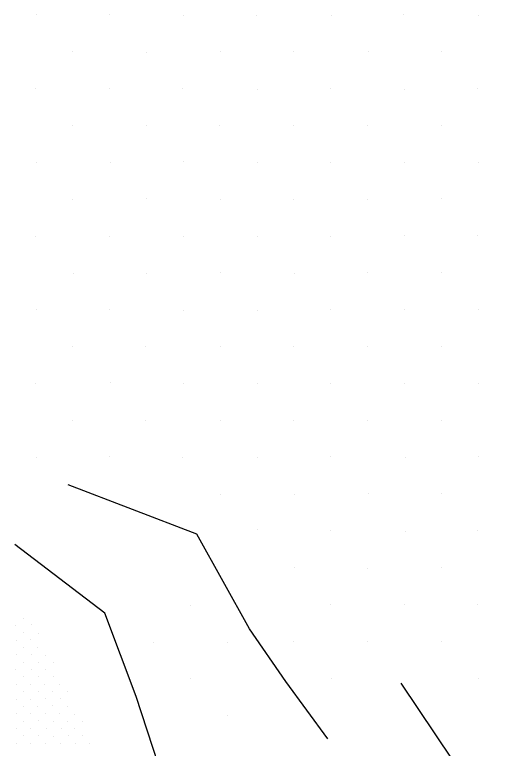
# Model space of a CAD drawing. Extents: x 1602514 to 1609837, y 863887 to 871157.
# Drawn here: x 1606534.9 to 1606674, y 865811.2 to 866022.3 of the extents above; entities that cross this region are included whole.
import ezdxf

# ---------------------------------------------------------------- set-up
doc = ezdxf.new("R2010")
doc.units = 0
doc.layers.add('Survey-Ridge Lines', color=7, linetype='Continuous')
doc.layers.add('Survey-Spot dirt', color=7, linetype='Continuous')

msp = doc.modelspace()

# ---------------------------------------------------------------- linework, layer by layer
at = {"layer": 'Survey-Ridge Lines'}
for points in [[(1606624.89, 865813.88), (1606612.84, 865830.38), (1606602.37, 865845.52), (1606587.26, 865872.82), (1606550.28, 865887.01)], [(1606624.89, 865813.88), (1606612.84, 865830.38), (1606602.37, 865845.52), (1606587.26, 865872.82), (1606550.28, 865887.01)], [(1606669.86, 865648.6), (1606628.19, 865714.45), (1606614.52, 865740.34), (1606587.34, 865772.38), (1606569.81, 865826.07), (1606560.78, 865850.07), (1606534.86, 865869.81)], [(1606669.86, 865648.6), (1606628.19, 865714.45), (1606614.52, 865740.34), (1606587.34, 865772.38), (1606569.81, 865826.07), (1606560.78, 865850.07), (1606534.86, 865869.81)], [(1606709.32, 865733.12), (1606694.27, 865768.72), (1606665.8, 865800.41), (1606646.05, 865829.86)], [(1606709.32, 865733.12), (1606694.27, 865768.72), (1606665.8, 865800.41), (1606646.05, 865829.86)]]:
    msp.add_lwpolyline(points, dxfattribs=at)
at = {"layer": 'Survey-Spot dirt'}
for p, q in [((1606541.04, 866022.21), (1606541.04, 866022.21)), ((1606541.04, 866022.21), (1606541.04, 866022.21)), ((1606562.01, 866022.27), (1606562.01, 866022.27)), ((1606562.01, 866022.27), (1606562.01, 866022.27)), ((1606583.35, 866022.14), (1606583.35, 866022.14)), ((1606583.35, 866022.14), (1606583.35, 866022.14)), ((1606604.43, 866022.07), (1606604.43, 866022.07)), ((1606604.43, 866022.07), (1606604.43, 866022.07)), ((1606625.86, 866022.1), (1606625.86, 866022.1)), ((1606625.86, 866022.1), (1606625.86, 866022.1)), ((1606646.82, 866022.23), (1606646.82, 866022.23)), ((1606646.82, 866022.23), (1606646.82, 866022.23)), ((1606668.13, 866022.07), (1606668.13, 866022.07)), ((1606668.13, 866022.07), (1606668.13, 866022.07)), ((1606551.42, 866011.67), (1606551.42, 866011.67)), ((1606551.42, 866011.67), (1606551.42, 866011.67)), ((1606572.86, 866011.46), (1606572.86, 866011.46)), ((1606572.86, 866011.46), (1606572.86, 866011.46)), ((1606594.05, 866011.61), (1606594.05, 866011.61)), ((1606594.05, 866011.61), (1606594.05, 866011.61)), ((1606615.12, 866011.61), (1606615.12, 866011.61)), ((1606615.12, 866011.61), (1606615.12, 866011.61)), ((1606636.5, 866011.59), (1606636.5, 866011.59)), ((1606636.5, 866011.59), (1606636.5, 866011.59)), ((1606657.61, 866011.56), (1606657.61, 866011.56)), ((1606657.61, 866011.56), (1606657.61, 866011.56)), ((1606540.94, 866001.07), (1606540.94, 866001.07)), ((1606540.94, 866001.07), (1606540.94, 866001.07)), ((1606562.13, 866000.97), (1606562.13, 866000.97)), ((1606562.13, 866000.97), (1606562.13, 866000.97)), ((1606583.26, 866001.11), (1606583.26, 866001.11)), ((1606583.26, 866001.11), (1606583.26, 866001.11)), ((1606604.66, 866000.83), (1606604.66, 866000.83)), ((1606604.66, 866000.83), (1606604.66, 866000.83)), ((1606625.83, 866001.01), (1606625.83, 866001.01)), ((1606625.83, 866001.01), (1606625.83, 866001.01)), ((1606647.05, 866000.82), (1606647.05, 866000.82)), ((1606647.05, 866000.82), (1606647.05, 866000.82)), ((1606668.09, 866001), (1606668.09, 866001)), ((1606668.09, 866001), (1606668.09, 866001)), ((1606551.57, 865990.33), (1606551.57, 865990.33)), ((1606551.57, 865990.33), (1606551.57, 865990.33)), ((1606572.81, 865990.41), (1606572.81, 865990.41)), ((1606572.81, 865990.41), (1606572.81, 865990.41)), ((1606593.86, 865990.45), (1606593.86, 865990.45)), ((1606593.86, 865990.45), (1606593.86, 865990.45)), ((1606615.03, 865990.44), (1606615.03, 865990.44)), ((1606615.03, 865990.44), (1606615.03, 865990.44)), ((1606636.39, 865990.27), (1606636.39, 865990.27)), ((1606636.39, 865990.27), (1606636.39, 865990.27)), ((1606657.66, 865990.31), (1606657.66, 865990.31)), ((1606657.66, 865990.31), (1606657.66, 865990.31)), ((1606541.01, 865979.6), (1606541.01, 865979.6)), ((1606541.01, 865979.6), (1606541.01, 865979.6)), ((1606562.31, 865979.78), (1606562.31, 865979.78)), ((1606562.31, 865979.78), (1606562.31, 865979.78)), ((1606583.34, 865979.89), (1606583.34, 865979.89)), ((1606583.34, 865979.89), (1606583.34, 865979.89)), ((1606604.64, 865979.68), (1606604.64, 865979.68)), ((1606604.64, 865979.68), (1606604.64, 865979.68)), ((1606625.71, 865979.86), (1606625.71, 865979.86)), ((1606625.71, 865979.86), (1606625.71, 865979.86)), ((1606646.98, 865979.78), (1606646.98, 865979.78)), ((1606646.98, 865979.78), (1606646.98, 865979.78)), ((1606668.21, 865979.78), (1606668.21, 865979.78)), ((1606668.21, 865979.78), (1606668.21, 865979.78)), ((1606551.57, 865969.19), (1606551.57, 865969.19)), ((1606551.57, 865969.19), (1606551.57, 865969.19)), ((1606572.71, 865969.34), (1606572.71, 865969.34)), ((1606572.71, 865969.34), (1606572.71, 865969.34)), ((1606594.12, 865969.14), (1606594.12, 865969.14)), ((1606594.12, 865969.14), (1606594.12, 865969.14)), ((1606615.13, 865969.17), (1606615.13, 865969.17)), ((1606615.13, 865969.17), (1606615.13, 865969.17)), ((1606636.39, 865969.18), (1606636.39, 865969.18)), ((1606636.39, 865969.18), (1606636.39, 865969.18)), ((1606657.62, 865969.27), (1606657.62, 865969.27)), ((1606657.62, 865969.27), (1606657.62, 865969.27)), ((1606540.95, 865958.5), (1606540.95, 865958.5)), ((1606540.95, 865958.5), (1606540.95, 865958.5)), ((1606583.42, 865958.5), (1606583.42, 865958.5)), ((1606583.42, 865958.5), (1606583.42, 865958.5)), ((1606604.64, 865958.44), (1606604.64, 865958.44)), ((1606604.64, 865958.44), (1606604.64, 865958.44)), ((1606646.86, 865958.62), (1606646.86, 865958.62)), ((1606646.86, 865958.62), (1606646.86, 865958.62)), ((1606668.1, 865958.66), (1606668.1, 865958.66)), ((1606668.1, 865958.66), (1606668.1, 865958.66)), ((1606562.16, 865958.42), (1606562.16, 865958.42)), ((1606562.16, 865958.42), (1606562.16, 865958.42)), ((1606625.79, 865958.41), (1606625.79, 865958.41)), ((1606625.79, 865958.41), (1606625.79, 865958.41)), ((1606594.07, 865947.96), (1606594.07, 865947.96)), ((1606594.07, 865947.96), (1606594.07, 865947.96)), ((1606615.26, 865947.9), (1606615.26, 865947.9)), ((1606615.26, 865947.9), (1606615.26, 865947.9)), ((1606636.35, 865947.96), (1606636.35, 865947.96)), ((1606636.35, 865947.96), (1606636.35, 865947.96)), ((1606657.56, 865948.14), (1606657.56, 865948.14)), ((1606657.56, 865948.14), (1606657.56, 865948.14)), ((1606551.66, 865947.8), (1606551.66, 865947.8)), ((1606551.66, 865947.8), (1606551.66, 865947.8)), ((1606572.76, 865947.83), (1606572.76, 865947.83)), ((1606572.76, 865947.83), (1606572.76, 865947.83)), ((1606562.08, 865937.5), (1606562.08, 865937.5)), ((1606562.08, 865937.5), (1606562.08, 865937.5)), ((1606625.68, 865937.47), (1606625.68, 865937.47)), ((1606625.68, 865937.47), (1606625.68, 865937.47)), ((1606646.95, 865937.46), (1606646.95, 865937.46)), ((1606646.95, 865937.46), (1606646.95, 865937.46)), ((1606541.07, 865937.29), (1606541.07, 865937.29)), ((1606541.07, 865937.29), (1606541.07, 865937.29)), ((1606583.32, 865937.19), (1606583.32, 865937.19)), ((1606583.32, 865937.19), (1606583.32, 865937.19)), ((1606604.6, 865937.25), (1606604.6, 865937.25)), ((1606604.6, 865937.25), (1606604.6, 865937.25)), ((1606668.23, 865937.31), (1606668.23, 865937.31)), ((1606668.23, 865937.31), (1606668.23, 865937.31)), ((1606551.47, 865926.77), (1606551.47, 865926.77)), ((1606551.47, 865926.77), (1606551.47, 865926.77)), ((1606572.51, 865926.78), (1606572.51, 865926.78)), ((1606572.51, 865926.78), (1606572.51, 865926.78)), ((1606594.03, 865926.88), (1606594.03, 865926.88)), ((1606594.03, 865926.88), (1606594.03, 865926.88)), ((1606657.69, 865926.86), (1606657.69, 865926.86)), ((1606657.69, 865926.86), (1606657.69, 865926.86)), ((1606615.18, 865926.66), (1606615.18, 865926.66)), ((1606615.18, 865926.66), (1606615.18, 865926.66)), ((1606636.44, 865926.71), (1606636.44, 865926.71)), ((1606636.44, 865926.71), (1606636.44, 865926.71)), ((1606562.34, 865916.56), (1606562.34, 865916.56)), ((1606562.34, 865916.56), (1606562.34, 865916.56)), ((1606625.79, 865916.23), (1606625.79, 865916.23)), ((1606625.79, 865916.23), (1606625.79, 865916.23)), ((1606540.94, 865916.17), (1606540.94, 865916.17)), ((1606540.94, 865916.17), (1606540.94, 865916.17)), ((1606583.49, 865916.04), (1606583.49, 865916.04)), ((1606583.49, 865916.04), (1606583.49, 865916.04)), ((1606604.65, 865915.99), (1606604.65, 865915.99)), ((1606604.65, 865915.99), (1606604.65, 865915.99)), ((1606646.92, 865916.19), (1606646.92, 865916.19)), ((1606646.92, 865916.19), (1606646.92, 865916.19)), ((1606668.25, 865916.08), (1606668.25, 865916.08)), ((1606668.25, 865916.08), (1606668.25, 865916.08)), ((1606551.59, 865905.56), (1606551.59, 865905.56)), ((1606551.59, 865905.56), (1606551.59, 865905.56)), ((1606572.62, 865905.35), (1606572.62, 865905.35)), ((1606572.62, 865905.35), (1606572.62, 865905.35)), ((1606594.07, 865905.53), (1606594.07, 865905.53)), ((1606594.07, 865905.53), (1606594.07, 865905.53)), ((1606615.15, 865905.58), (1606615.15, 865905.58)), ((1606615.15, 865905.58), (1606615.15, 865905.58)), ((1606636.44, 865905.6), (1606636.44, 865905.6)), ((1606636.44, 865905.6), (1606636.44, 865905.6)), ((1606657.58, 865905.55), (1606657.58, 865905.55)), ((1606657.58, 865905.55), (1606657.58, 865905.55)), ((1606625.65, 865895.13), (1606625.65, 865895.13)), ((1606625.65, 865895.13), (1606625.65, 865895.13)), ((1606541.17, 865894.75), (1606541.17, 865894.75)), ((1606541.17, 865894.75), (1606541.17, 865894.75)), ((1606562.09, 865895.05), (1606562.09, 865895.05)), ((1606562.09, 865895.05), (1606562.09, 865895.05)), ((1606583.26, 865894.81), (1606583.26, 865894.81)), ((1606583.26, 865894.81), (1606583.26, 865894.81)), ((1606604.74, 865894.85), (1606604.74, 865894.85)), ((1606604.74, 865894.85), (1606604.74, 865894.85)), ((1606647.12, 865894.8), (1606647.12, 865894.8)), ((1606647.12, 865894.8), (1606647.12, 865894.8)), ((1606668.16, 865895.03), (1606668.16, 865895.03)), ((1606668.16, 865895.03), (1606668.16, 865895.03)), ((1606594.17, 865884.17), (1606594.17, 865884.17)), ((1606594.17, 865884.17), (1606594.17, 865884.17)), ((1606615.27, 865884.29), (1606615.27, 865884.29)), ((1606615.27, 865884.29), (1606615.27, 865884.29)), ((1606636.51, 865884.34), (1606636.51, 865884.34)), ((1606636.51, 865884.34), (1606636.51, 865884.34)), ((1606657.61, 865884.4), (1606657.61, 865884.4)), ((1606657.61, 865884.4), (1606657.61, 865884.4)), ((1606604.59, 865874.03), (1606604.59, 865874.03)), ((1606604.59, 865874.03), (1606604.59, 865874.03)), ((1606625.63, 865873.81), (1606625.63, 865873.81)), ((1606625.63, 865873.81), (1606625.63, 865873.81)), ((1606647.13, 865873.63), (1606647.13, 865873.63)), ((1606647.13, 865873.63), (1606647.13, 865873.63)), ((1606668.03, 865873.89), (1606668.03, 865873.89)), ((1606668.03, 865873.89), (1606668.03, 865873.89)), ((1606615.23, 865863.06), (1606615.23, 865863.06)), ((1606615.23, 865863.06), (1606615.23, 865863.06)), ((1606636.28, 865863), (1606636.28, 865863)), ((1606636.28, 865863), (1606636.28, 865863)), ((1606657.56, 865863.13), (1606657.56, 865863.13)), ((1606657.56, 865863.13), (1606657.56, 865863.13)), ((1606585.31, 865852.33), (1606585.31, 865852.33)), ((1606585.31, 865852.33), (1606585.31, 865852.33)), ((1606625.7, 865852.58), (1606625.7, 865852.58)), ((1606625.7, 865852.58), (1606625.7, 865852.58)), ((1606647.1, 865852.51), (1606647.1, 865852.51)), ((1606647.1, 865852.51), (1606647.1, 865852.51)), ((1606668.1, 865852.62), (1606668.1, 865852.62)), ((1606668.1, 865852.62), (1606668.1, 865852.62)), ((1606537.32, 865848.63), (1606537.32, 865848.63)), ((1606537.32, 865848.63), (1606537.32, 865848.63)), ((1606539.63, 865846.67), (1606539.63, 865846.67)), ((1606539.63, 865846.67), (1606539.63, 865846.67)), ((1606535.04, 865846.5), (1606535.04, 865846.5)), ((1606535.04, 865846.5), (1606535.04, 865846.5)), ((1606537.29, 865844.53), (1606537.29, 865844.53)), ((1606537.29, 865844.53), (1606537.29, 865844.53)), ((1606539.4, 865842.39), (1606539.4, 865842.39)), ((1606539.4, 865842.39), (1606539.4, 865842.39)), ((1606541.63, 865844.33), (1606541.63, 865844.33)), ((1606541.63, 865844.33), (1606541.63, 865844.33)), ((1606535.29, 865842.21), (1606535.29, 865842.21)), ((1606535.29, 865842.21), (1606535.29, 865842.21)), ((1606537.36, 865840.3), (1606537.36, 865840.3)), ((1606537.36, 865840.3), (1606537.36, 865840.3)), ((1606574.64, 865841.67), (1606574.64, 865841.67)), ((1606574.64, 865841.67), (1606574.64, 865841.67)), ((1606596.11, 865841.72), (1606596.11, 865841.72)), ((1606596.11, 865841.72), (1606596.11, 865841.72)), ((1606615.04, 865841.93), (1606615.04, 865841.93)), ((1606615.04, 865841.93), (1606615.04, 865841.93)), ((1606636.45, 865842.03), (1606636.45, 865842.03)), ((1606636.45, 865842.03), (1606636.45, 865842.03)), ((1606657.58, 865841.89), (1606657.58, 865841.89)), ((1606657.58, 865841.89), (1606657.58, 865841.89)), ((1606539.59, 865838.17), (1606539.59, 865838.17)), ((1606539.59, 865838.17), (1606539.59, 865838.17)), ((1606541.45, 865840.11), (1606541.45, 865840.11)), ((1606541.45, 865840.11), (1606541.45, 865840.11)), ((1606535.33, 865838.07), (1606535.33, 865838.07)), ((1606535.33, 865838.07), (1606535.33, 865838.07)), ((1606543.74, 865837.99), (1606543.74, 865837.99)), ((1606543.74, 865837.99), (1606543.74, 865837.99)), ((1606535.16, 865833.92), (1606535.16, 865833.92)), ((1606535.16, 865833.92), (1606535.16, 865833.92)), ((1606537.4, 865835.88), (1606537.4, 865835.88)), ((1606537.4, 865835.88), (1606537.4, 865835.88)), ((1606541.73, 865835.92), (1606541.73, 865835.92)), ((1606541.73, 865835.92), (1606541.73, 865835.92)), ((1606545.91, 865835.94), (1606545.91, 865835.94)), ((1606545.91, 865835.94), (1606545.91, 865835.94)), ((1606539.58, 865833.71), (1606539.58, 865833.71)), ((1606539.58, 865833.71), (1606539.58, 865833.71)), ((1606543.68, 865833.83), (1606543.68, 865833.83)), ((1606543.68, 865833.83), (1606543.68, 865833.83)), ((1606537.31, 865831.75), (1606537.31, 865831.75)), ((1606537.31, 865831.75), (1606537.31, 865831.75)), ((1606541.58, 865831.71), (1606541.58, 865831.71)), ((1606541.58, 865831.71), (1606541.58, 865831.71)), ((1606545.93, 865831.75), (1606545.93, 865831.75)), ((1606545.93, 865831.75), (1606545.93, 865831.75)), ((1606585.4, 865831.19), (1606585.4, 865831.19)), ((1606585.4, 865831.19), (1606585.4, 865831.19)), ((1606625.87, 865831.33), (1606625.87, 865831.33)), ((1606625.87, 865831.33), (1606625.87, 865831.33)), ((1606668.21, 865831.11), (1606668.21, 865831.11)), ((1606668.21, 865831.11), (1606668.21, 865831.11)), ((1606535.25, 865829.53), (1606535.25, 865829.53)), ((1606535.25, 865829.53), (1606535.25, 865829.53)), ((1606539.49, 865829.61), (1606539.49, 865829.61)), ((1606539.49, 865829.61), (1606539.49, 865829.61)), ((1606541.61, 865827.56), (1606541.61, 865827.56)), ((1606541.61, 865827.56), (1606541.61, 865827.56)), ((1606543.56, 865829.53), (1606543.56, 865829.53)), ((1606543.56, 865829.53), (1606543.56, 865829.53)), ((1606547.87, 865829.63), (1606547.87, 865829.63)), ((1606547.87, 865829.63), (1606547.87, 865829.63)), ((1606537.51, 865827.45), (1606537.51, 865827.45)), ((1606537.51, 865827.45), (1606537.51, 865827.45)), ((1606545.82, 865827.37), (1606545.82, 865827.37)), ((1606545.82, 865827.37), (1606545.82, 865827.37)), ((1606550.09, 865827.48), (1606550.09, 865827.48)), ((1606550.09, 865827.48), (1606550.09, 865827.48)), ((1606535.39, 865825.28), (1606535.39, 865825.28)), ((1606535.39, 865825.28), (1606535.39, 865825.28)), ((1606539.45, 865825.25), (1606539.45, 865825.25)), ((1606539.45, 865825.25), (1606539.45, 865825.25)), ((1606543.75, 865825.35), (1606543.75, 865825.35)), ((1606543.75, 865825.35), (1606543.75, 865825.35)), ((1606545.73, 865823.49), (1606545.73, 865823.49)), ((1606545.73, 865823.49), (1606545.73, 865823.49)), ((1606547.94, 865825.37), (1606547.94, 865825.37)), ((1606547.94, 865825.37), (1606547.94, 865825.37)), ((1606537.28, 865823.17), (1606537.28, 865823.17)), ((1606537.28, 865823.17), (1606537.28, 865823.17)), ((1606541.55, 865823.18), (1606541.55, 865823.18)), ((1606541.55, 865823.18), (1606541.55, 865823.18)), ((1606543.65, 865821.26), (1606543.65, 865821.26)), ((1606543.65, 865821.26), (1606543.65, 865821.26)), ((1606550.09, 865823.28), (1606550.09, 865823.28)), ((1606550.09, 865823.28), (1606550.09, 865823.28)), ((1606535.29, 865821.1), (1606535.29, 865821.1)), ((1606535.29, 865821.1), (1606535.29, 865821.1)), ((1606539.51, 865821.18), (1606539.51, 865821.18)), ((1606539.51, 865821.18), (1606539.51, 865821.18)), ((1606547.88, 865821.09), (1606547.88, 865821.09)), ((1606547.88, 865821.09), (1606547.88, 865821.09)), ((1606552.18, 865821.01), (1606552.18, 865821.01)), ((1606552.18, 865821.01), (1606552.18, 865821.01)), ((1606595.98, 865820.47), (1606595.98, 865820.47)), ((1606595.98, 865820.47), (1606595.98, 865820.47)), ((1606537.35, 865818.92), (1606537.35, 865818.92)), ((1606537.35, 865818.92), (1606537.35, 865818.92)), ((1606541.59, 865819.08), (1606541.59, 865819.08)), ((1606541.59, 865819.08), (1606541.59, 865819.08)), ((1606545.92, 865818.94), (1606545.92, 865818.94)), ((1606545.92, 865818.94), (1606545.92, 865818.94)), ((1606550.11, 865818.86), (1606550.11, 865818.86)), ((1606550.11, 865818.86), (1606550.11, 865818.86)), ((1606554.28, 865818.94), (1606554.28, 865818.94)), ((1606554.28, 865818.94), (1606554.28, 865818.94)), ((1606535.31, 865816.76), (1606535.31, 865816.76)), ((1606535.31, 865816.76), (1606535.31, 865816.76)), ((1606539.31, 865816.92), (1606539.31, 865816.92)), ((1606539.31, 865816.92), (1606539.31, 865816.92)), ((1606543.99, 865816.86), (1606543.99, 865816.86)), ((1606543.99, 865816.86), (1606543.99, 865816.86)), ((1606548.2, 865816.74), (1606548.2, 865816.74)), ((1606548.2, 865816.74), (1606548.2, 865816.74)), ((1606552.1, 865816.97), (1606552.1, 865816.97)), ((1606552.1, 865816.97), (1606552.1, 865816.97)), ((1606537.29, 865814.83), (1606537.29, 865814.83)), ((1606537.29, 865814.83), (1606537.29, 865814.83)), ((1606541.67, 865814.79), (1606541.67, 865814.79)), ((1606541.67, 865814.79), (1606541.67, 865814.79)), ((1606545.99, 865814.62), (1606545.99, 865814.62)), ((1606545.99, 865814.62), (1606545.99, 865814.62)), ((1606550.2, 865814.76), (1606550.2, 865814.76)), ((1606550.2, 865814.76), (1606550.2, 865814.76)), ((1606554.31, 865814.8), (1606554.31, 865814.8)), ((1606554.31, 865814.8), (1606554.31, 865814.8)), ((1606535.24, 865812.57), (1606535.24, 865812.57)), ((1606535.24, 865812.57), (1606535.24, 865812.57)), ((1606539.47, 865812.45), (1606539.47, 865812.45)), ((1606539.47, 865812.45), (1606539.47, 865812.45)), ((1606543.74, 865812.55), (1606543.74, 865812.55)), ((1606543.74, 865812.55), (1606543.74, 865812.55)), ((1606548.15, 865812.47), (1606548.15, 865812.47)), ((1606548.15, 865812.47), (1606548.15, 865812.47)), ((1606552.24, 865812.62), (1606552.24, 865812.62)), ((1606552.24, 865812.62), (1606552.24, 865812.62)), ((1606556.5, 865812.61), (1606556.5, 865812.61)), ((1606556.5, 865812.61), (1606556.5, 865812.61))]:
    msp.add_line(p, q, dxfattribs=at)

doc.saveas('drawing.dxf')
